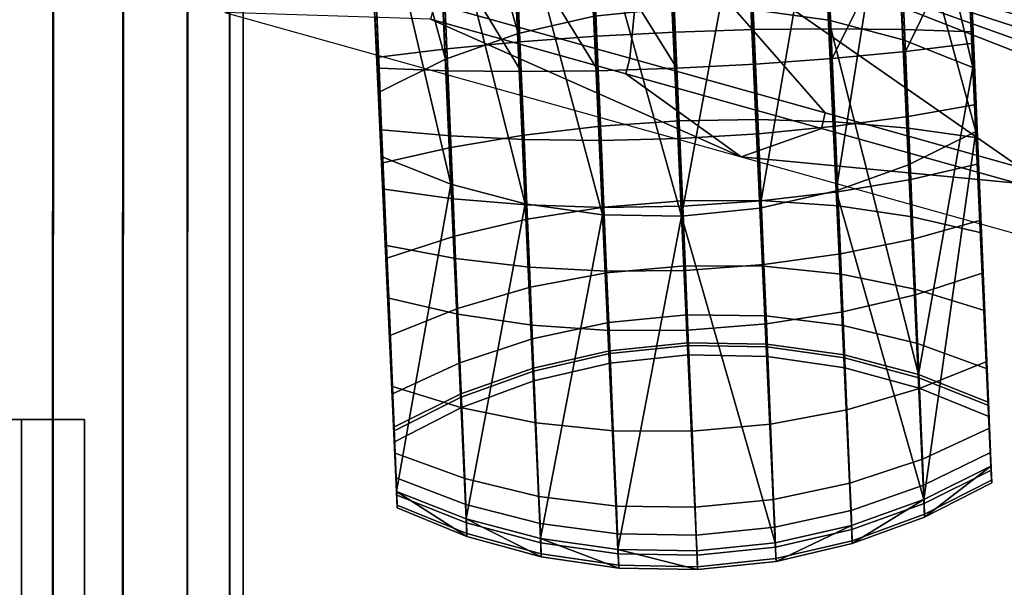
# Model space of a CAD drawing. Header units: millimetres. Extents: x -347 to 347, y -351 to 323.
# Tile 576 of 627: x 236 to 296, y -130 to -96. Entities that reach past the tile are written whole.
import ezdxf

# ---------------------------------------------------------------- set-up
doc = ezdxf.new("R2010")
doc.units = ezdxf.units.MM
doc.header["$MEASUREMENT"] = 0
for name, color, linetype in [('kolecka', 250, 'Continuous'), ('podnoz', 7, 'Continuous'), ('podrucky', 7, 'Continuous'), ('ram', 7, 'Continuous')]:
    doc.layers.add(name, color=color, linetype=linetype)

msp = doc.modelspace()

# ---------------------------------------------------------------- meshes
at = {"layer": 'kolecka'}
mesh = msp.add_polyface(dxfattribs=at)
corners = [(297.408, -112.737, 24.733), (297.408, -108.706, 15), (297.408, -111.203, 19.667), (297.408, -113.258, 30), (297.408, -112.778, 35.059), (297.408, -101.08, 7.433), (297.408, -91.316, 3.478), (297.408, -96.196, 4.895), (25, -346.98, 24.733), (25, -345.446, 19.667), (25, -342.949, 15), (25, -347.501, 30), (25, -347.021, 35.059), (25, -335.323, 7.433), (25, -330.439, 4.895), (25, -325.559, 3.478), (25, -339.593, 10.907), (25, -325.767, 56.48), (25, -305.5, 7.551), (25, -343.067, 44.823), (25, -345.604, 39.939), (25, -335.5, 52.449), (25, -339.593, 49.092), (25, -330.833, 54.946), (25, -320.5, 57.001), (25, -315.441, 56.521), (25, -315.233, 3.519), (25, -310.167, 5.054), (25, -297.934, 15.177), (25, -293.979, 24.941), (25, -295.395, 20.061), (25, -301.408, 10.907), (25, -294.02, 35.267), (25, -305.677, 52.567), (25, -298.051, 45), (25, -301.407, 49.093), (25, -310.561, 55.104), (25, -295.554, 40.333), (25, -293.499, 30), (25, -320.5, 3)]
mesh.append_faces([[corners[k] for k in face] for face in [(0, 1, 2, 2), (3, 4, 0, 0), (5, 1, 0, 0), (5, 6, 7, 7), (4, 5, 0, 0), (8, 9, 10, 10), (11, 8, 12, 12), (13, 8, 10, 10), (13, 14, 15, 15), (12, 8, 13, 13), (13, 10, 16, 16), (17, 13, 18, 18), (19, 20, 12, 12), (19, 21, 22, 22), (21, 19, 12, 12), (17, 23, 21, 21), (13, 21, 12, 12), (13, 17, 21, 21), (24, 17, 25, 25), (15, 26, 13, 13), (18, 13, 26, 26), (26, 27, 18, 18), (18, 25, 17, 17), (18, 28, 29, 29), (28, 30, 29, 29), (31, 28, 18, 18), (18, 29, 32, 32), (33, 34, 35, 35), (33, 36, 25, 25), (18, 33, 25, 25), (18, 34, 33, 33), (32, 37, 34, 34), (18, 32, 34, 34), (32, 29, 38, 38), (39, 26, 15, 15)]])
at = {"layer": 'podnoz'}
mesh = msp.add_polyface(dxfattribs=at)
corners = [(255.815, -71.537, 121.769), (255.501, -72.455, 122.687), (266.994, -76.724, 118.742), (267.329, -75.814, 117.822), (278.843, -80.091, 113.874), (278.486, -80.992, 114.798), (289.978, -85.26, 110.852), (290.357, -84.367, 109.927), (301.47, -89.529, 106.908), (301.872, -88.643, 105.979), (273.808, -88.966, 115.486), (289.978, -85.26, 110.852), (278.486, -80.992, 114.798), (301.47, -89.529, 106.908), (311.433, -98.754, 102.963), (311.081, -99.858, 102.963), (310.725, -100.961, 102.963), (266.994, -76.724, 118.742), (267.329, -75.814, 117.822), (278.843, -80.091, 113.874), (287.434, -80.124, 87.672), (290.357, -84.367, 109.927), (301.872, -88.643, 105.979), (257.035, -68.824, 95.567), (315.275, -90.475, 80.197), (255.815, -71.537, 121.769), (272.665, -99.105, 113.874), (284.494, -102.413, 109.927), (284.712, -101.467, 110.852), (272.906, -98.166, 114.798), (296.323, -105.722, 105.979), (296.518, -104.769, 106.908), (260.836, -95.797, 117.822), (261.1, -94.864, 118.742), (308.324, -108.071, 102.963), (308.151, -109.03, 102.032), (236.892, -76.971, 128.008), (261.1, -94.864, 118.742), (272.906, -98.166, 114.798), (284.712, -101.467, 110.852), (296.518, -104.769, 106.908), (309.261, -105.361, 102.963), (310.001, -103.162, 102.963), (310.365, -102.062, 102.963), (260.836, -95.797, 117.822), (279.635, -104.127, 87.672), (272.665, -99.105, 113.874), (284.494, -102.413, 109.927), (296.323, -105.722, 105.979), (308.531, -109.573, 98.816), (308.151, -109.03, 102.032), (248.399, -95.401, 95.567), (308.243, -112.119, 80.197)]
mesh.append_faces([[corners[k] for k in face] for face in [(0, 1, 2, 3), (4, 5, 6, 7), (7, 6, 8, 9), (3, 2, 5, 4), (10, 11, 12, 12), (13, 11, 10, 10), (10, 14, 13, 13), (10, 15, 14, 14), (10, 16, 15, 15), (10, 12, 17, 17), (18, 19, 20, 20), (21, 20, 19, 19), (22, 20, 21, 21), (18, 20, 23, 23), (24, 20, 22, 22), (23, 25, 18, 18), (26, 27, 28, 29), (27, 30, 31, 28), (32, 26, 29, 33), (34, 31, 30, 35), (10, 36, 37, 37), (10, 38, 39, 39), (40, 10, 39, 39), (41, 42, 40, 40), (10, 40, 42, 42), (10, 42, 43, 43), (10, 43, 16, 16), (10, 37, 38, 38), (44, 45, 46, 46), (47, 46, 45, 45), (48, 47, 45, 45), (49, 50, 48, 48), (44, 51, 45, 45), (52, 48, 45, 45)]])
at = {"layer": 'podrucky'}
mesh = msp.add_polyface(dxfattribs=at)
corners = [(256.78, -80.31, 482.297), (256.872, -82.403, 486.434), (256.623, -76.564, 483.837), (256.712, -78.596, 487.696), (256.775, -80.005, 491.824), (256.938, -83.876, 490.83), (257.859, -104.111, 569.755), (257.729, -98.77, 688.176), (257.416, -91.371, 688.572), (257.423, -91.622, 684.58), (270.018, -80.176, 475.647), (269.854, -76.366, 471.703), (274.621, -76.362, 471.477), (274.786, -80.204, 475.453), (265.342, -79.697, 476.213), (265.181, -75.979, 472.365), (270.156, -83.349, 480.121), (274.925, -83.403, 479.964), (265.476, -82.793, 480.578), (260.988, -81.764, 481.314), (260.859, -78.792, 477.124), (270.26, -85.717, 484.801), (275.03, -85.79, 484.682), (265.578, -85.103, 485.144), (261.086, -83.981, 485.696), (270.335, -87.384, 489.774), (275.105, -87.47, 489.696), (265.651, -86.729, 489.997), (256.78, -80.31, 482.297), (256.872, -82.403, 486.434), (256.658, -77.506, 478.342), (261.155, -85.542, 490.353), (256.938, -83.876, 490.83), (271.255, -107.618, 568.7), (266.571, -106.964, 568.922), (262.076, -105.776, 569.279), (270.634, -90.548, 692.755), (275.748, -98.768, 692.597), (275.392, -90.328, 693.048), (270.988, -98.919, 692.307), (265.987, -90.8, 691.881), (261.552, -91.077, 690.467), (266.332, -98.968, 691.445), (260.779, -76.676, 488.446), (256.775, -80.005, 491.824), (260.837, -77.99, 492.293), (256.712, -78.596, 487.696), (275.496, -95.124, 571.853), (274.576, -74.89, 492.928), (269.829, -75.379, 492.858), (270.75, -95.613, 571.783), (265.217, -76.427, 492.643), (266.137, -96.661, 571.568), (261.758, -98.224, 571.219), (275.416, -91.143, 680.074), (275.645, -96.577, 679.783), (270.889, -96.828, 680.081), (270.657, -91.326, 680.375)]
mesh.append_faces([[corners[k] for k in face] for face in [(0, 1, 2, 2), (2, 1, 3, 3), (4, 3, 5, 5), (1, 5, 3, 3), (6, 4, 5, 5), (7, 8, 9, 9), (10, 11, 12, 13), (14, 15, 11, 10), (16, 10, 13, 17), (18, 14, 10, 16), (19, 20, 14, 18), (21, 16, 17, 22), (23, 18, 16, 21), (24, 19, 18, 23), (25, 22, 26, 26), (27, 23, 21, 21), (28, 19, 24, 29), (19, 28, 30, 20), (24, 23, 31, 31), (25, 27, 21, 21), (27, 31, 23, 23), (24, 31, 32, 32), (24, 32, 29, 29), (25, 21, 22, 22), (25, 33, 27, 27), (34, 31, 27, 27), (31, 35, 32, 32), (36, 37, 38, 38), (39, 36, 40, 40), (41, 42, 40, 40), (43, 44, 45, 45), (43, 46, 44, 44), (47, 48, 49, 49), (50, 49, 51, 51), (52, 51, 45, 45), (53, 45, 44, 44), (51, 52, 50, 50), (45, 53, 52, 52), (49, 50, 47, 47), (54, 55, 56, 57)]])
mesh = msp.add_polyface(dxfattribs=at)
corners = [(292.748, -78.788, 482.268), (292.591, -75.042, 483.807), (292.84, -80.881, 486.405), (292.68, -77.074, 487.667), (292.743, -78.483, 491.795), (292.906, -82.354, 490.8), (293.826, -102.589, 569.726), (293.384, -89.849, 688.543), (293.697, -97.248, 688.147), (293.391, -90.1, 684.55), (293.665, -96.574, 684.204), (274.786, -80.204, 475.453), (274.621, -76.362, 471.477), (279.371, -75.963, 471.696), (279.535, -79.774, 475.64), (284.29, -81.997, 480.563), (284.156, -78.901, 476.197), (288.547, -77.621, 477.102), (288.677, -80.592, 481.291), (279.673, -82.947, 480.114), (274.925, -83.403, 479.964), (284.392, -84.307, 485.129), (288.774, -82.809, 485.674), (279.777, -85.314, 484.793), (275.03, -85.79, 484.682), (292.626, -75.984, 478.313), (292.748, -78.788, 482.268), (292.84, -80.881, 486.405), (284.464, -85.933, 489.981), (279.852, -86.981, 489.766), (288.844, -84.37, 490.331), (292.906, -82.354, 490.8), (275.105, -87.47, 489.696), (285.385, -106.168, 568.907), (293.826, -102.589, 569.726), (276.026, -107.705, 568.622), (293.384, -89.849, 688.543), (289.241, -89.905, 690.444), (289.572, -97.744, 690.025), (284.801, -90.004, 691.866), (285.146, -98.171, 691.429), (288.526, -76.818, 492.271), (293.663, -98.718, 570.72), (292.743, -78.483, 491.795), (279.346, -74.976, 492.85), (280.267, -95.211, 571.775), (284.031, -75.63, 492.628), (284.951, -95.865, 571.553), (274.576, -74.89, 492.928), (275.496, -95.124, 571.853), (285.062, -96.377, 680.936), (284.82, -90.671, 681.241), (289.255, -90.394, 682.656), (289.51, -96.429, 682.333), (293.391, -90.1, 684.55), (293.665, -96.574, 684.204), (280.406, -96.425, 680.073), (280.173, -90.923, 680.367), (275.645, -96.577, 679.783), (275.416, -91.143, 680.074), (289.446, -97.052, 571.196)]
mesh.append_faces([[corners[k] for k in face] for face in [(0, 1, 2, 2), (1, 3, 2, 2), (4, 5, 3, 3), (2, 3, 5, 5), (6, 5, 4, 4), (7, 8, 9, 9), (8, 10, 9, 9), (11, 12, 13, 14), (15, 16, 17, 18), (19, 14, 16, 15), (20, 11, 14, 19), (21, 15, 18, 22), (23, 19, 15, 21), (24, 20, 19, 23), (17, 25, 26, 18), (27, 22, 18, 26), (28, 23, 21, 21), (29, 24, 23, 23), (22, 30, 21, 21), (22, 27, 31, 31), (22, 31, 30, 30), (24, 29, 32, 32), (23, 28, 29, 29), (21, 30, 28, 28), (33, 28, 30, 30), (30, 31, 34, 34), (35, 32, 29, 29), (36, 37, 38, 38), (37, 39, 40, 40), (41, 42, 43, 43), (44, 45, 46, 46), (46, 47, 41, 41), (48, 49, 44, 44), (44, 49, 45, 45), (46, 45, 47, 47), (50, 51, 52, 53), (53, 52, 54, 55), (56, 57, 51, 50), (58, 59, 57, 56), (42, 41, 60, 60), (47, 60, 41, 41)]])
mesh = msp.add_polyface(dxfattribs=at)
corners = [(292.743, -78.483, 491.795), (293.663, -98.718, 570.72), (293.826, -102.589, 569.726), (293.665, -96.574, 684.204), (293.697, -97.248, 688.147), (293.853, -100.965, 687.278), (294.004, -104.552, 685.973), (294.147, -107.958, 684.249), (293.934, -102.965, 682.302), (294.175, -108.725, 678.941), (279.852, -86.981, 489.766), (284.464, -85.933, 489.981), (280.772, -107.215, 568.692), (285.385, -106.168, 568.907), (270.335, -87.384, 489.774), (275.105, -87.47, 489.696), (276.026, -107.705, 568.622), (285.485, -106.234, 689.03), (285.643, -109.994, 687.127), (290.049, -109.091, 685.895), (289.898, -105.482, 687.722), (280.852, -106.78, 689.841), (281.014, -110.633, 687.89), (285.319, -102.274, 690.47), (289.738, -101.682, 689.105), (280.682, -102.721, 691.317), (275.927, -103.007, 691.606), (276.099, -107.099, 690.118), (285.146, -98.171, 691.429), (289.572, -97.744, 690.025), (280.504, -98.516, 692.3), (275.748, -98.768, 692.597), (293.853, -100.965, 687.278), (294.004, -104.552, 685.973), (293.697, -97.248, 688.147), (294.147, -107.958, 684.249), (289.241, -89.905, 690.444), (293.384, -89.849, 688.543), (280.151, -90.145, 692.747), (275.392, -90.328, 693.048), (284.801, -90.004, 691.866), (275.496, -95.124, 571.853), (276.417, -115.358, 650.779), (281.187, -115.445, 650.701), (280.267, -95.211, 571.775), (285.871, -116.099, 650.478), (284.951, -95.865, 571.553), (285.299, -102.01, 679.26), (289.761, -102.386, 680.56), (289.985, -107.755, 677.427), (285.511, -107.086, 676.297), (280.635, -101.858, 678.456), (280.839, -106.753, 675.599), (275.871, -101.941, 678.187), (276.073, -106.775, 675.366), (285.062, -96.377, 680.936), (289.51, -96.429, 682.333), (280.406, -96.425, 680.073), (275.645, -96.577, 679.783), (293.934, -102.965, 682.302), (294.175, -108.725, 678.941), (293.665, -96.574, 684.204), (293.663, -98.718, 570.72), (289.446, -97.052, 571.196), (290.367, -117.287, 650.121), (290.685, -124.839, 648.182), (289.764, -104.604, 569.256), (293.826, -102.589, 569.726), (288.844, -84.37, 490.331)]
mesh.append_faces([[corners[k] for k in face] for face in [(0, 1, 2, 2), (3, 4, 5, 5), (6, 7, 8, 8), (9, 8, 7, 7), (8, 5, 6, 6), (3, 5, 8, 8), (10, 11, 12, 12), (13, 12, 11, 11), (14, 15, 16, 16), (16, 10, 12, 12), (17, 18, 19, 20), (21, 22, 18, 17), (23, 17, 20, 24), (25, 21, 17, 23), (26, 27, 21, 25), (28, 23, 24, 29), (30, 25, 23, 28), (31, 26, 25, 30), (32, 24, 20, 33), (34, 29, 24, 32), (33, 20, 19, 35), (29, 36, 28, 28), (34, 37, 29, 29), (31, 30, 38, 39), (30, 28, 40, 38), (41, 42, 43, 44), (44, 43, 45, 46), (47, 48, 49, 50), (51, 47, 50, 52), (53, 51, 52, 54), (55, 56, 48, 47), (57, 55, 47, 51), (58, 57, 51, 53), (59, 60, 49, 48), (61, 59, 48, 56), (62, 63, 64, 64), (46, 64, 63, 63), (65, 66, 67, 67), (68, 67, 66, 66), (68, 66, 13, 13)]])
mesh = msp.add_polyface(dxfattribs=at)
corners = [(256.775, -80.005, 491.824), (257.859, -104.111, 569.755), (257.696, -100.24, 570.749), (258.207, -110.247, 678.97), (258.179, -109.481, 684.278), (257.966, -104.487, 682.331), (257.697, -98.096, 684.233), (257.729, -98.77, 688.176), (257.423, -91.622, 684.58), (257.885, -102.487, 687.307), (258.036, -106.074, 686.002), (258.779, -124.345, 648.68), (271.255, -107.618, 568.7), (270.335, -87.384, 489.774), (276.026, -107.705, 568.622), (261.155, -85.542, 490.353), (266.571, -106.964, 568.922), (262.076, -105.776, 569.279), (256.938, -83.876, 490.83), (257.859, -104.111, 569.755), (265.651, -86.729, 489.997), (271.165, -103.124, 691.325), (271.335, -107.182, 689.848), (276.099, -107.099, 690.118), (275.927, -103.007, 691.606), (266.505, -103.07, 690.486), (266.671, -107.03, 689.045), (262.049, -102.854, 689.127), (262.209, -106.654, 687.745), (270.988, -98.919, 692.307), (275.748, -98.768, 692.597), (266.332, -98.968, 691.445), (261.884, -98.916, 690.047), (258.036, -106.074, 686.002), (258.179, -109.481, 684.278), (262.36, -110.263, 685.918), (257.885, -102.487, 687.307), (257.729, -98.77, 688.176), (265.987, -90.8, 691.881), (261.552, -91.077, 690.467), (257.416, -91.371, 688.572), (270.634, -90.548, 692.755), (266.137, -96.661, 571.568), (267.057, -116.895, 650.494), (271.67, -115.848, 650.708), (270.75, -95.613, 571.783), (256.775, -80.005, 491.824), (257.696, -100.24, 570.749), (261.758, -98.224, 571.219), (262.678, -118.458, 650.144), (276.417, -115.358, 650.779), (275.496, -95.124, 571.853), (271.118, -102.26, 678.464), (275.871, -101.941, 678.187), (276.073, -106.775, 675.366), (271.323, -107.156, 675.607), (266.485, -102.806, 679.275), (266.697, -107.882, 676.312), (262.072, -103.557, 680.583), (262.297, -108.926, 677.449), (270.889, -96.828, 680.081), (275.645, -96.577, 679.783), (266.248, -97.173, 680.951), (261.822, -97.6, 682.355), (258.207, -110.247, 678.97), (257.966, -104.487, 682.331), (257.697, -98.096, 684.233), (270.657, -91.326, 680.375), (266.006, -91.467, 681.256), (261.567, -91.566, 682.678), (257.423, -91.622, 684.58)]
mesh.append_faces([[corners[k] for k in face] for face in [(0, 1, 2, 2), (3, 4, 5, 5), (6, 7, 8, 8), (9, 6, 5, 5), (9, 7, 6, 6), (9, 5, 10, 10), (10, 5, 4, 4), (1, 11, 2, 2), (12, 13, 14, 14), (15, 16, 17, 17), (18, 17, 19, 19), (20, 12, 16, 16), (21, 22, 23, 24), (25, 26, 22, 21), (27, 28, 26, 25), (29, 21, 24, 30), (31, 25, 21, 29), (32, 27, 25, 31), (28, 33, 34, 35), (27, 36, 33, 28), (36, 27, 32, 37), (29, 38, 31, 31), (37, 32, 39, 40), (31, 39, 32, 32), (41, 29, 30, 30), (42, 43, 44, 45), (46, 47, 48, 48), (48, 49, 43, 42), (50, 51, 45, 44), (52, 53, 54, 55), (56, 52, 55, 57), (58, 56, 57, 59), (60, 61, 53, 52), (62, 60, 52, 56), (63, 62, 56, 58), (58, 59, 64, 65), (65, 66, 63, 58), (67, 60, 62, 68), (63, 69, 68, 62), (66, 70, 69, 63)]])
mesh = msp.add_polyface(dxfattribs=at)
corners = [(293.826, -102.589, 569.726), (293.663, -98.718, 570.72), (294.747, -122.823, 648.651), (294.584, -118.952, 649.645), (294.502, -116.488, 677.003), (294.667, -120.518, 670.78), (294.369, -113.409, 674.454), (294.279, -111.135, 682.131), (294.175, -108.725, 678.941), (294.147, -107.958, 684.249), (280.772, -107.215, 568.692), (285.385, -106.168, 568.907), (286.305, -126.402, 647.832), (281.693, -127.449, 647.617), (276.026, -107.705, 568.622), (294.747, -122.823, 648.651), (290.685, -124.839, 648.182), (293.826, -102.589, 569.726), (276.946, -127.939, 647.547), (285.789, -113.5, 684.789), (286.035, -119.409, 679.129), (290.425, -118.128, 678.219), (290.189, -112.456, 683.652), (281.164, -114.227, 685.494), (281.415, -120.283, 679.693), (276.413, -114.608, 685.736), (276.667, -120.714, 679.887), (285.643, -109.994, 687.127), (290.049, -109.091, 685.895), (281.014, -110.633, 687.89), (276.262, -110.984, 688.151), (276.099, -107.099, 690.118), (280.852, -106.78, 689.841), (294.502, -116.488, 677.003), (294.279, -111.135, 682.131), (294.147, -107.958, 684.249), (293.663, -98.718, 570.72), (290.367, -117.287, 650.121), (294.584, -118.952, 649.645), (284.951, -95.865, 571.553), (285.871, -116.099, 650.478), (285.888, -116.278, 661.997), (290.385, -117.476, 662.304), (290.406, -118.1, 656.115), (285.909, -116.868, 656.145), (281.203, -115.618, 661.809), (281.223, -116.187, 656.166), (276.433, -115.529, 661.748), (276.452, -116.091, 656.175), (285.81, -114.322, 667.543), (290.302, -115.407, 668.169), (281.128, -113.731, 667.157), (276.358, -113.666, 667.029), (285.682, -111.214, 672.342), (290.167, -112.12, 673.245), (281.005, -110.734, 671.786), (276.237, -110.706, 671.6), (285.511, -107.086, 676.297), (289.985, -107.755, 677.427), (280.839, -106.753, 675.599), (276.073, -106.775, 675.366), (281.187, -115.445, 650.701), (294.514, -116.935, 669.008), (294.603, -119.156, 662.715), (294.369, -113.409, 674.454), (294.175, -108.725, 678.941), (276.417, -115.358, 650.779), (289.764, -104.604, 569.256)]
mesh.append_faces([[corners[k] for k in face] for face in [(0, 1, 2, 2), (2, 1, 3, 3), (4, 5, 6, 6), (7, 4, 8, 8), (6, 8, 4, 4), (9, 7, 8, 8), (10, 11, 12, 13), (10, 13, 14, 14), (15, 16, 17, 17), (16, 12, 11, 11), (13, 18, 14, 14), (19, 20, 21, 22), (23, 24, 20, 19), (25, 26, 24, 23), (27, 19, 22, 28), (29, 23, 19, 27), (30, 25, 23, 29), (31, 30, 29, 32), (21, 33, 34, 22), (35, 28, 22, 34), (36, 37, 38, 38), (39, 40, 37, 37), (41, 42, 43, 44), (45, 41, 44, 46), (47, 45, 46, 48), (49, 50, 42, 41), (51, 49, 41, 45), (52, 51, 45, 47), (53, 54, 50, 49), (55, 53, 49, 51), (56, 55, 51, 52), (57, 58, 54, 53), (59, 57, 53, 55), (60, 59, 55, 56), (40, 44, 43, 37), (44, 40, 61, 46), (62, 63, 42, 50), (64, 62, 50, 54), (54, 58, 65, 64), (46, 61, 66, 48), (16, 11, 67, 67)]])
mesh = msp.add_polyface(dxfattribs=at)
corners = [(258.779, -124.345, 648.68), (258.616, -120.474, 649.674), (257.696, -100.24, 570.749), (258.534, -118.01, 677.033), (258.312, -112.657, 682.161), (258.207, -110.247, 678.97), (258.402, -114.931, 674.483), (258.179, -109.481, 684.278), (258.699, -122.04, 670.809), (258.546, -118.458, 669.037), (276.026, -107.705, 568.622), (272.176, -127.852, 647.625), (271.255, -107.618, 568.7), (267.491, -127.198, 647.847), (266.571, -106.964, 568.922), (262.996, -126.01, 648.204), (262.076, -105.776, 569.279), (258.779, -124.345, 648.68), (257.859, -104.111, 569.755), (271.647, -114.63, 685.502), (271.899, -120.686, 679.701), (276.667, -120.714, 679.887), (276.413, -114.608, 685.736), (266.975, -114.297, 684.804), (267.221, -120.206, 679.144), (262.501, -113.628, 683.674), (262.737, -119.299, 678.242), (271.497, -111.036, 687.898), (276.262, -110.984, 688.151), (266.829, -110.79, 687.142), (262.36, -110.263, 685.918), (271.335, -107.182, 689.848), (276.099, -107.099, 690.118), (266.671, -107.03, 689.045), (262.209, -106.654, 687.745), (258.312, -112.657, 682.161), (258.534, -118.01, 677.033), (258.179, -109.481, 684.278), (257.696, -100.24, 570.749), (258.616, -120.474, 649.674), (262.678, -118.458, 650.144), (261.758, -98.224, 571.219), (271.687, -116.021, 661.817), (276.433, -115.529, 661.748), (276.452, -116.091, 656.175), (271.706, -116.589, 656.173), (267.074, -117.075, 662.012), (267.095, -117.665, 656.161), (262.696, -118.648, 662.326), (262.717, -119.272, 656.137), (271.611, -114.134, 667.165), (276.358, -113.666, 667.029), (266.996, -115.118, 667.558), (262.613, -116.579, 668.191), (271.488, -111.137, 671.793), (276.237, -110.706, 671.6), (266.869, -112.01, 672.358), (262.478, -113.292, 673.267), (271.323, -107.156, 675.607), (276.073, -106.775, 675.366), (266.697, -107.882, 676.312), (262.297, -108.926, 677.449), (271.67, -115.848, 650.708), (276.417, -115.358, 650.779), (267.057, -116.895, 650.494), (258.635, -120.678, 662.745), (258.546, -118.458, 669.037), (258.402, -114.931, 674.483), (258.207, -110.247, 678.97)]
mesh.append_faces([[corners[k] for k in face] for face in [(0, 1, 2, 2), (3, 4, 5, 5), (6, 3, 5, 5), (7, 5, 4, 4), (8, 3, 6, 6), (9, 8, 6, 6), (10, 11, 12, 12), (13, 14, 12, 12), (14, 15, 16, 16), (16, 17, 18, 18), (19, 20, 21, 22), (23, 24, 20, 19), (25, 26, 24, 23), (27, 19, 22, 28), (29, 23, 19, 27), (30, 25, 23, 29), (31, 27, 28, 32), (33, 29, 27, 31), (34, 30, 29, 33), (25, 35, 36, 26), (30, 37, 35, 25), (38, 39, 40, 41), (42, 43, 44, 45), (46, 42, 45, 47), (48, 46, 47, 49), (50, 51, 43, 42), (52, 50, 42, 46), (53, 52, 46, 48), (54, 55, 51, 50), (56, 54, 50, 52), (57, 56, 52, 53), (58, 59, 55, 54), (60, 58, 54, 56), (61, 60, 56, 57), (62, 45, 44, 63), (40, 49, 47, 64), (45, 62, 64, 47), (53, 48, 65, 66), (66, 67, 57, 53), (61, 57, 67, 68)]])
mesh = msp.add_polyface(dxfattribs=at)
corners = [(258.827, -125.343, 656.029), (258.658, -121.347, 656.105), (258.616, -120.474, 649.674), (258.824, -125.187, 659.846), (258.635, -120.678, 662.745), (258.801, -124.578, 663.617), (258.779, -124.345, 648.68), (258.759, -123.524, 667.289), (258.699, -122.04, 670.809), (258.546, -118.458, 669.037), (271.255, -107.618, 568.7), (272.176, -127.852, 647.625), (267.491, -127.198, 647.847), (266.571, -106.964, 568.922), (262.996, -126.01, 648.204), (262.076, -105.776, 569.279), (258.779, -124.345, 648.68), (272.226, -128.804, 660.257), (272.23, -128.981, 655.939), (277.001, -129.077, 655.929), (276.997, -128.899, 660.283), (267.541, -128.127, 660.172), (267.545, -128.299, 655.959), (263.044, -126.902, 660.033), (263.047, -127.067, 655.99), (272.201, -128.115, 664.523), (276.971, -128.204, 664.585), (267.516, -127.455, 664.335), (263.019, -126.257, 664.029), (272.154, -126.923, 668.677), (276.924, -127.002, 668.773), (267.47, -126.291, 668.388), (262.975, -125.14, 667.919), (272.086, -125.245, 672.66), (276.856, -125.31, 672.788), (267.404, -124.654, 672.274), (262.912, -123.569, 671.648), (271.899, -120.686, 679.701), (276.667, -120.714, 679.887), (267.221, -120.206, 679.144), (262.737, -119.299, 678.242), (258.801, -124.578, 663.617), (258.824, -125.187, 659.846), (258.759, -123.524, 667.289), (258.827, -125.343, 656.029), (258.699, -122.04, 670.809), (258.534, -118.01, 677.033), (258.616, -120.474, 649.674), (258.658, -121.347, 656.105), (262.717, -119.272, 656.137), (262.678, -118.458, 650.144), (262.696, -118.648, 662.326), (258.635, -120.678, 662.745)]
mesh.append_faces([[corners[k] for k in face] for face in [(0, 1, 2, 2), (3, 4, 1, 1), (1, 0, 3, 3), (3, 5, 4, 4), (0, 2, 6, 6), (7, 4, 5, 5), (8, 9, 7, 7), (4, 7, 9, 9), (10, 11, 12, 12), (13, 12, 14, 14), (15, 14, 16, 16), (17, 18, 19, 20), (21, 22, 18, 17), (23, 24, 22, 21), (25, 17, 20, 26), (27, 21, 17, 25), (28, 23, 21, 27), (29, 25, 26, 30), (31, 27, 25, 29), (32, 28, 27, 31), (33, 29, 30, 34), (35, 31, 29, 33), (36, 32, 31, 35), (37, 33, 34, 38), (39, 35, 33, 37), (40, 36, 35, 39), (19, 18, 11, 11), (12, 11, 18, 18), (12, 22, 14, 14), (14, 24, 16, 16), (18, 22, 12, 12), (14, 22, 24, 24), (28, 41, 42, 23), (32, 43, 41, 28), (23, 42, 44, 24), (36, 45, 43, 32), (45, 36, 40, 46), (16, 24, 44, 44), (47, 48, 49, 50), (51, 49, 48, 52)]])
mesh = msp.add_polyface(dxfattribs=at)
corners = [(294.795, -123.821, 656), (294.584, -118.952, 649.645), (294.626, -119.825, 656.075), (294.727, -122.002, 667.26), (294.603, -119.156, 662.715), (294.514, -116.935, 669.008), (294.791, -123.665, 659.817), (294.769, -123.056, 663.588), (294.747, -122.823, 648.651), (294.667, -120.518, 670.78), (294.369, -113.409, 674.454), (276.946, -127.939, 647.547), (272.176, -127.852, 647.625), (276.026, -107.705, 568.622), (286.355, -127.331, 660.157), (286.358, -127.503, 655.944), (290.736, -125.896, 655.967), (290.732, -125.73, 660.011), (281.743, -128.401, 660.249), (281.747, -128.578, 655.931), (276.997, -128.899, 660.283), (277.001, -129.077, 655.929), (286.33, -126.659, 664.32), (290.708, -125.085, 664.006), (281.717, -127.713, 664.516), (276.971, -128.204, 664.585), (286.284, -125.495, 668.373), (290.664, -123.969, 667.896), (281.67, -126.52, 668.67), (276.924, -127.002, 668.773), (286.217, -123.858, 672.259), (290.6, -122.397, 671.626), (281.603, -124.842, 672.652), (276.856, -125.31, 672.788), (286.035, -119.409, 679.129), (290.425, -118.128, 678.219), (281.415, -120.283, 679.693), (276.667, -120.714, 679.887), (290.685, -124.839, 648.182), (294.747, -122.823, 648.651), (294.795, -123.821, 656), (294.791, -123.665, 659.817), (286.305, -126.402, 647.832), (281.693, -127.449, 647.617), (294.769, -123.056, 663.588), (294.667, -120.518, 670.78), (294.727, -122.002, 667.26), (294.502, -116.488, 677.003), (294.626, -119.825, 656.075), (294.584, -118.952, 649.645), (290.367, -117.287, 650.121), (290.406, -118.1, 656.115), (290.385, -117.476, 662.304), (294.603, -119.156, 662.715)]
mesh.append_faces([[corners[k] for k in face] for face in [(0, 1, 2, 2), (3, 4, 5, 5), (4, 6, 2, 2), (2, 6, 0, 0), (3, 7, 4, 4), (7, 6, 4, 4), (0, 8, 1, 1), (9, 3, 5, 5), (5, 10, 9, 9), (11, 12, 13, 13), (14, 15, 16, 17), (18, 19, 15, 14), (20, 21, 19, 18), (22, 14, 17, 23), (24, 18, 14, 22), (25, 20, 18, 24), (26, 22, 23, 27), (28, 24, 22, 26), (29, 25, 24, 28), (30, 26, 27, 31), (32, 28, 26, 30), (33, 29, 28, 32), (34, 30, 31, 35), (36, 32, 30, 34), (37, 33, 32, 36), (38, 39, 16, 16), (40, 16, 39, 39), (16, 40, 41, 17), (15, 42, 38, 38), (43, 42, 19, 19), (42, 15, 19, 19), (15, 38, 16, 16), (44, 23, 17, 41), (45, 31, 27, 46), (47, 35, 31, 45), (46, 27, 23, 44), (19, 21, 11, 43), (21, 12, 11, 11), (48, 49, 50, 51), (51, 52, 53, 48)]])
at = {"layer": 'ram'}
mesh = msp.add_polyface(dxfattribs=at)
corners = [(239.908, -140, 472.551), (236.092, -140, 475.783), (236.092, -160, 475.783), (239.908, -160, 472.551), (239.908, -120, 472.551), (236.092, -120, 475.783), (242.21, -181.86, 487.568), (237.975, -181.821, 488.367), (237.981, -186.705, 488.581), (242.216, -186.724, 487.782), (242.208, -177.17, 487.293), (237.974, -177.123, 488.09), (246.112, -177.321, 484.744), (246.113, -181.993, 485.018), (248.68, -177.553, 480.857), (248.682, -182.196, 481.13), (249.496, -177.805, 476.633), (249.497, -182.418, 476.904), (248.697, -178.058, 472.406), (248.698, -182.642, 472.676), (246.144, -178.292, 468.509), (246.145, -182.85, 468.778), (242.25, -178.446, 465.945), (242.251, -182.988, 466.213), (238.019, -178.495, 465.131), (238.02, -183.034, 465.399), (233.943, -178.452, 465.868), (233.944, -182.998, 466.136), (242.209, -154.561, 485.861), (237.974, -154.509, 486.658), (246.113, -154.727, 483.313), (248.681, -154.979, 479.428), (249.497, -155.253, 475.205), (248.698, -155.527, 470.979), (246.144, -155.779, 467.084), (242.251, -155.944, 464.521), (238.019, -155.996, 463.707), (233.943, -155.948, 464.443), (242.217, -60.309, 479.828), (237.982, -60.258, 480.625), (246.12, -60.472, 477.28), (248.689, -60.72, 473.394), (249.504, -60.99, 469.171), (248.705, -61.259, 464.945), (246.152, -61.508, 461.049), (242.258, -61.671, 458.486), (238.027, -61.723, 457.672), (233.951, -61.676, 458.408), (237.985, 33.996, 474.66), (233.753, 33.945, 473.846), (233.75, -60.309, 479.811), (242.219, 33.946, 473.862), (246.123, 33.786, 471.314), (248.692, 33.542, 467.428), (249.507, 33.278, 463.205), (248.708, 33.013, 458.978), (246.155, 32.768, 455.082), (242.261, 32.608, 452.519), (238.03, 32.556, 451.705), (233.954, 32.603, 452.441), (253.886, -12.11, 471.732), (243.895, -12.533, 471.74), (244.036, -15.866, 472.285), (254.027, -15.444, 472.277), (244.166, -18.965, 470.94), (254.157, -18.543, 470.932), (244.243, -20.846, 468.131), (254.235, -20.423, 468.123), (244.243, -20.911, 464.751), (254.235, -20.488, 464.743), (244.166, -19.14, 461.872), (254.157, -18.717, 461.864), (244.036, -16.094, 460.409), (254.027, -15.672, 460.401), (243.895, -12.743, 460.826), (253.886, -12.32, 460.818), (243.787, -10.148, 462.991), (253.778, -9.725, 462.983)]
mesh.append_faces([[corners[k] for k in face] for face in [(0, 1, 2, 3), (4, 5, 1, 0), (6, 7, 8, 9), (10, 11, 7, 6), (12, 10, 6, 13), (14, 12, 13, 15), (16, 14, 15, 17), (18, 16, 17, 19), (20, 18, 19, 21), (22, 20, 21, 23), (24, 22, 23, 25), (26, 24, 25, 27), (28, 29, 11, 10), (30, 28, 10, 12), (31, 30, 12, 14), (32, 31, 14, 16), (33, 32, 16, 18), (34, 33, 18, 20), (35, 34, 20, 22), (36, 35, 22, 24), (37, 36, 24, 26), (38, 39, 29, 28), (40, 38, 28, 30), (41, 40, 30, 31), (42, 41, 31, 32), (43, 42, 32, 33), (44, 43, 33, 34), (45, 44, 34, 35), (46, 45, 35, 36), (47, 46, 36, 37), (48, 49, 50, 39), (51, 48, 39, 38), (52, 51, 38, 40), (53, 52, 40, 41), (54, 53, 41, 42), (55, 54, 42, 43), (56, 55, 43, 44), (57, 56, 44, 45), (58, 57, 45, 46), (59, 58, 46, 47), (60, 61, 62, 63), (63, 62, 64, 65), (65, 64, 66, 67), (67, 66, 68, 69), (69, 68, 70, 71), (71, 70, 72, 73), (73, 72, 74, 75), (75, 74, 76, 77)]])
mesh = msp.add_polyface(dxfattribs=at)
corners = [(188.777, -120, 415.218), (190.75, -120, 415.881), (190.75, -160, 415.881), (188.777, -160, 415.218), (194.005, -140, 418.36), (194.005, -160, 418.36), (192.532, -160, 416.958), (192.532, -120, 416.958), (194.005, -120, 418.36), (239.908, -140, 472.551), (239.908, -160, 472.551), (239.908, -120, 472.551), (236.092, -140, 475.783), (190.189, -140, 421.591), (190.189, -160, 421.591), (236.092, -160, 475.783), (236.092, -120, 475.783), (190.189, -120, 421.591), (189.492, -160, 420.927), (189.492, -120, 420.927), (188.648, -120, 420.417), (188.648, -160, 420.417), (187.713, -160, 420.103), (194.005, -160, 418.36), (188.648, -160, 420.417), (186.756, -160, 415), (188.777, -160, 415.218), (190.75, -160, 415.881), (186.756, -160, 420), (192.532, -160, 416.958), (189.492, -160, 420.927), (239.908, -160, 472.551), (236.092, -160, 475.783), (190.189, -160, 421.591), (186.756, -120, 415), (186.756, -120, 420), (192.532, -120, 416.958), (187.713, -120, 420.103), (188.648, -120, 420.417), (194.005, -120, 418.36), (189.492, -120, 420.927), (239.908, -120, 472.551), (190.189, -120, 421.591), (236.092, -120, 475.783), (190.75, -120, 415.881), (227.296, -154.979, 479.386), (226.497, -155.253, 475.16), (226.496, -177.813, 476.589), (227.295, -177.56, 480.816), (229.849, -154.727, 483.281), (229.849, -177.327, 484.712), (233.743, -154.561, 485.844), (233.742, -177.172, 487.276), (237.974, -154.509, 486.658), (237.974, -177.123, 488.09), (227.513, -155.557, 470.466), (227.512, -178.093, 471.893), (227.304, -60.721, 473.352), (226.504, -60.991, 469.126), (229.857, -60.473, 477.248), (233.75, -60.309, 479.811), (237.982, -60.258, 480.625), (230.144, -61.525, 460.771), (233.951, -61.676, 458.408), (233.943, -155.948, 464.443), (230.137, -155.795, 466.806), (227.521, -61.291, 464.432), (227.306, 33.54, 467.386), (226.507, 33.275, 463.16), (229.86, 33.784, 471.282), (233.753, 33.945, 473.846), (230.147, 32.751, 454.804), (233.954, 32.603, 452.441), (227.523, 32.98, 458.465)]
mesh.append_faces([[corners[k] for k in face] for face in [(0, 1, 2, 3), (4, 5, 6, 6), (7, 4, 6, 6), (6, 2, 1, 7), (4, 7, 8, 8), (4, 9, 10, 5), (8, 11, 9, 4), (12, 13, 14, 15), (16, 17, 13, 12), (13, 18, 14, 14), (19, 20, 21, 18), (17, 19, 13, 13), (18, 13, 19, 19), (22, 23, 24, 24), (25, 26, 27, 27), (28, 29, 23, 23), (30, 24, 23, 23), (31, 32, 33, 33), (23, 33, 30, 30), (31, 33, 23, 23), (27, 29, 25, 25), (34, 35, 36, 36), (37, 38, 39, 39), (39, 35, 37, 37), (35, 39, 36, 36), (40, 39, 38, 38), (41, 42, 43, 43), (39, 40, 42, 42), (41, 39, 42, 42), (44, 34, 36, 36), (45, 46, 47, 48), (49, 45, 48, 50), (51, 49, 50, 52), (53, 51, 52, 54), (46, 55, 56, 47), (57, 58, 46, 45), (59, 57, 45, 49), (60, 59, 49, 51), (61, 60, 51, 53), (62, 63, 64, 65), (66, 62, 65, 55), (58, 66, 55, 46), (67, 68, 58, 57), (69, 67, 57, 59), (70, 69, 59, 60), (71, 72, 63, 62), (73, 71, 62, 66), (68, 73, 66, 58)]])

doc.saveas('drawing.dxf')
